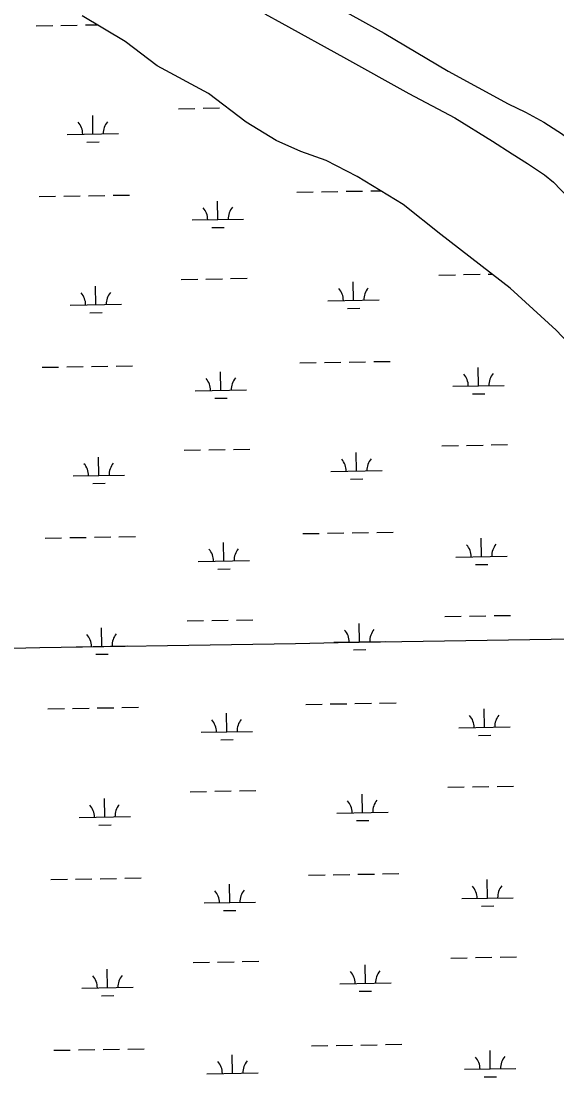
# Model space of a CAD drawing. Extents: x 3887375 to 3925618, y 296674 to 322633.
# Drawn here: x 3891925 to 3892968, y 307337 to 309393 of the extents above; entities that cross this region are included whole.
import ezdxf

# ---------------------------------------------------------------- set-up
doc = ezdxf.new("R2010")
doc.units = 0
for name, color, linetype in [('V-GRID-MAJR', 7, 'Continuous'), ('V-LEVE-TOET', 7, 'Continuous'), ('V-WETL-SWMP', 7, 'Continuous')]:
    doc.layers.add(name, color=color, linetype=linetype)

msp = doc.modelspace()

# ---------------------------------------------------------------- linework, layer by layer
at = {"layer": 'V-GRID-MAJR'}
msp.add_spline([(3891546.068, 308165.905), (3896856.111, 308255.118), (3902166.142, 308345.103), (3907476.16, 308435.86100000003), (3912786.164, 308527.391), (3918096.1550000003, 308619.693), (3923406.132, 308712.768), (3923406.133, 308712.768)], degree=3, dxfattribs=at)
at = {"layer": 'V-LEVE-TOET'}
for points in [[(3892480.6040000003, 309454.193), (3892631.361, 309370.139), (3892756.23, 309295.652), (3892873.2770000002, 309232.041), (3892906.958, 309216.167), (3892942.256, 309196.528), (3892978.77, 309172.925), (3893002.737, 309153.80700000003), (3893034.326, 309124.01300000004), (3893082.941, 309073.069), (3893136.615, 309008.051), (3893262.69, 308870.585), (3893390.77, 308729.955), (3893544.62, 308568.431), (3893662.0640000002, 308443.825), (3893777.7460000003, 308315.63), (3893881.8170000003, 308200.672), (3893975.269, 308099.157), (3894102.966, 307956.536), (3894234.269, 307809.371), (3894372.339, 307660.262)], [(3892398.876, 309407.661), (3892432.1950000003, 309389.479), (3892552.429, 309323.265), (3892679.293, 309252.492), (3892769.4050000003, 309205.081), (3892842.704, 309159.359), (3892881.0640000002, 309135.011), (3892910.5870000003, 309116.003), (3892943.532, 309094.219), (3892961.026, 309079.733), (3893019.023, 309019.11)]]:
    msp.add_lwpolyline(points, dxfattribs=at)
at = {"layer": 'V-WETL-SWMP'}
for p, q in [((3892126.8655333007, 309353.5604435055), (3892043.706470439, 309403.98836854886)), ((3891954.035783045, 309384.23219041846), (3891986.03106434, 309384.7813741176)), ((3892002.028704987, 309385.0559659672), (3892034.0239862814, 309385.60514966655)), ((3892050.021626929, 309385.87974151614), (3892072.9206550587, 309386.2727923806)), ((3892189.693566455, 309306.3844830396), (3892126.8655333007, 309353.5604435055)), ((3892289.4006598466, 309252.48159439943), (3892189.693566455, 309306.3844830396)), ((3892362.838586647, 309196.4145071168), (3892289.4006598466, 309252.48159439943)), ((3892064.5128244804, 309173.49321076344), (3892063.8949777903, 309209.487899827)), ((3892230.7553386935, 309222.7835119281), (3892262.7506199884, 309223.33269562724)), ((3892278.7482606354, 309223.607287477), (3892310.7435419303, 309224.1564711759)), ((3892421.212581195, 309160.5585006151), (3892362.838586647, 309196.4145071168)), ((3892014.5201974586, 309172.63511123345), (3892114.5054515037, 309174.3513102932)), ((3892052.7794271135, 309157.85854335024), (3892076.7758880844, 309158.2704311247)), ((3892468.9373263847, 309139.36719677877), (3892421.212581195, 309160.5585006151)), ((3892518.4313873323, 309121.77126945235), (3892468.9373263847, 309139.36719677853)), ((3892579.1613789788, 309090.90825949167), (3892518.4313873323, 309121.77126945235)), ((3892668.5194053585, 309036.3392909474), (3892579.1613789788, 309090.90825949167)), ((3892557.5651199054, 309061.8675601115), (3892589.5604012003, 309062.41674381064)), ((3892605.5580418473, 309062.69133566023), (3892624.8257218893, 309063.0220561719)), ((3891959.745287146, 309051.606268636), (3891991.7405684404, 309052.15545233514)), ((3892007.7382090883, 309052.4300441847), (3892039.733490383, 309052.97922788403)), ((3892055.7311310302, 309053.2538197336), (3892087.7264123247, 309053.80300343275)), ((3892103.7240529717, 309054.07759528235), (3892135.7193342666, 309054.6267789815)), ((3892307.8809269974, 309006.8323883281), (3892307.2630803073, 309042.8270773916)), ((3892461.579276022, 309060.2200090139), (3892493.5745573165, 309060.769192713)), ((3892509.572197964, 309061.0437845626), (3892541.5674792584, 309061.592968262)), ((3892742.1744395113, 308977.6863316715), (3892668.5194053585, 309036.3392909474)), ((3892257.8882999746, 309005.9742887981), (3892357.8735540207, 309007.6904878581)), ((3892296.147529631, 308991.19772091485), (3892320.1439906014, 308991.60960868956)), ((3892876.856859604, 308873.2388325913), (3892742.1744395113, 308977.6863316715)), ((3892738.29883167, 308898.77133052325), (3892770.2941129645, 308899.3205142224)), ((3892786.291753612, 308899.5951060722), (3892818.2870349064, 308900.1442897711)), ((3892834.284675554, 308900.41888162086), (3892841.6459422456, 308900.54523424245)), ((3892070.222328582, 308840.86728898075), (3892069.6044818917, 308876.86197804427)), ((3892236.4648427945, 308890.15759014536), (3892268.4601240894, 308890.7067738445)), ((3892284.4577647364, 308890.9813656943), (3892316.4530460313, 308891.5305493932)), ((3892332.450686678, 308891.805141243), (3892364.4459679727, 308892.3543249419)), ((3892572.0563174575, 308849.48102935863), (3892571.438470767, 308885.47571842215)), ((3892966.590862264, 308791.593835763), (3892876.856859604, 308873.2388325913)), ((3892020.229701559, 308840.00918945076), (3892120.2149556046, 308841.72538851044)), ((3892522.0636904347, 308848.62292982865), (3892622.0489444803, 308850.3391288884)), ((3892058.488931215, 308825.2326215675), (3892082.485392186, 308825.644509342)), ((3892560.322920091, 308833.8463619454), (3892584.3193810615, 308834.25824971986)), ((3893030.5503388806, 308723.519211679), (3892966.590862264, 308791.593835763)), ((3891965.4547912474, 308718.98034685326), (3891997.450072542, 308719.5295305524)), ((3892013.4477131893, 308719.804122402), (3892045.442994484, 308720.35330610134)), ((3892061.4406351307, 308720.6278979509), (3892093.4359164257, 308721.17708165)), ((3892109.4335570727, 308721.4516734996), (3892141.4288383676, 308722.0008571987)), ((3892467.288780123, 308727.59408723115), (3892499.2840614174, 308728.1432709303)), ((3892515.2817020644, 308728.41786277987), (3892547.2769833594, 308728.9670464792)), ((3892563.2746240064, 308729.2416383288), (3892595.2699053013, 308729.79082202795)), ((3892611.2675459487, 308730.0654138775), (3892643.2628272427, 308730.6145975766)), ((3892815.424419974, 308682.82020692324), (3892814.806573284, 308718.8148959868)), ((3892313.590431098, 308674.20646654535), (3892312.972584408, 308710.2011556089)), ((3892263.597804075, 308673.34836701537), (3892363.5830581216, 308675.06456607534)), ((3892765.431792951, 308681.96210739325), (3892865.417046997, 308683.6783064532)), ((3892301.8570337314, 308658.5717991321), (3892325.8534947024, 308658.9836869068)), ((3892803.691022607, 308667.18553951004), (3892827.687483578, 308667.59742728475)), ((3892839.9941796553, 308567.7929598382), (3892871.98946095, 308568.34214353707)), ((3892242.1743468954, 308557.5316683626), (3892274.1696281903, 308558.08085206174)), ((3892290.1672688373, 308558.35544391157), (3892322.162550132, 308558.90462761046)), ((3892338.1601907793, 308559.17921946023), (3892370.155472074, 308559.7284031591)), ((3892577.765821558, 308516.8551075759), (3892577.147974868, 308552.84979663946)), ((3892744.008335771, 308566.1454087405), (3892776.003617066, 308566.6945924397)), ((3892792.0012577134, 308566.96918428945), (3892823.996539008, 308567.51836798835)), ((3892075.931832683, 308508.241367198), (3892075.3139859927, 308544.2360562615)), ((3892025.93920566, 308507.383267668), (3892125.9244597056, 308509.09946672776)), ((3892527.7731945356, 308515.9970080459), (3892627.758448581, 308517.71320710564)), ((3892064.1984353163, 308492.60669978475), (3892088.194896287, 308493.0185875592)), ((3892566.0324241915, 308501.22044016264), (3892590.0288851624, 308501.6323279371)), ((3891971.1642953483, 308386.3544250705), (3892003.1595766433, 308386.90360876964)), ((3892019.15721729, 308387.17820061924), (3892051.1524985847, 308387.7273843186)), ((3892067.1501392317, 308388.0019761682), (3892099.1454205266, 308388.5511598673)), ((3892115.143061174, 308388.82575171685), (3892147.1383424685, 308389.374935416)), ((3892472.9982842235, 308394.96816544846), (3892504.9935655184, 308395.5173491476)), ((3892520.991206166, 308395.7919409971), (3892552.9864874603, 308396.3411246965)), ((3892568.984128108, 308396.6157165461), (3892600.979409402, 308397.1649002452)), ((3892616.9770500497, 308397.43949209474), (3892648.972331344, 308397.98867579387)), ((3892821.1339240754, 308350.19428514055), (3892820.516077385, 308386.18897420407)), ((3892319.2999351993, 308341.5805447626), (3892318.682088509, 308377.5752338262)), ((3892269.3073081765, 308340.7224452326), (3892369.2925622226, 308342.4386442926)), ((3892771.1412970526, 308349.33618561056), (3892871.1265510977, 308351.0523846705)), ((3892307.5665378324, 308325.9458773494), (3892331.5629988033, 308326.35776512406)), ((3892809.400526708, 308334.5596177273), (3892833.396987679, 308334.971505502)), ((3892247.8838509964, 308224.90574657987), (3892279.8791322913, 308225.454930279)), ((3892295.8767729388, 308225.7295221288), (3892327.872054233, 308226.2787058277)), ((3892343.8696948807, 308226.55329767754), (3892375.8649761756, 308227.10248137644)), ((3892583.4753256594, 308184.22918579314), (3892582.8574789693, 308220.2238748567)), ((3892749.7178398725, 308233.5194869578), (3892781.7131211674, 308234.06867065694)), ((3892797.7107618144, 308234.3432625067), (3892829.706043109, 308234.8924462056)), ((3892845.703683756, 308235.1670380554), (3892877.6989650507, 308235.7162217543)), ((3892081.6413367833, 308175.61544541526), (3892081.023490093, 308211.61013447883)), ((3892533.482698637, 308183.3710862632), (3892633.4679526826, 308185.0872853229)), ((3892031.6487097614, 308174.7573458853), (3892131.6339638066, 308176.473544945)), ((3892069.907939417, 308159.980778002), (3892093.904400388, 308160.3926657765)), ((3892571.7419282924, 308168.59451837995), (3892595.7383892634, 308169.0064061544)), ((3891976.873799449, 308053.72850328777), (3892008.8690807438, 308054.27768698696)), ((3892024.866721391, 308054.5522788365), (3892056.8620026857, 308055.10146253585)), ((3892072.859643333, 308055.37605438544), (3892104.8549246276, 308055.9252380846)), ((3892120.8525652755, 308056.1998299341), (3892152.8478465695, 308056.74901363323)), ((3892478.707788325, 308062.3422436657), (3892510.7030696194, 308062.89142736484)), ((3892526.7007102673, 308063.1660192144), (3892558.6959915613, 308063.7152029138)), ((3892574.6936322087, 308063.9897947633), (3892606.688913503, 308064.53897846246)), ((3892622.6865541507, 308064.81357031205), (3892654.6818354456, 308065.3627540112)), ((3892325.0094393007, 308008.95462297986), (3892324.3915926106, 308044.94931204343)), ((3892826.843428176, 308017.5683633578), (3892826.225581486, 308053.5630524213)), ((3892776.850801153, 308016.7102638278), (3892876.836055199, 308018.4264628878)), ((3892275.016812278, 308008.09652344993), (3892375.0020663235, 308009.81272250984)), ((3892313.276041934, 307993.31995556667), (3892337.2725029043, 307993.7318433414)), ((3892815.1100308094, 308001.93369594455), (3892839.1064917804, 308002.34558371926)), ((3892253.593355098, 307892.2798247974), (3892285.5886363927, 307892.82900849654)), ((3892301.5862770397, 307893.1036003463), (3892333.5815583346, 307893.6527840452)), ((3892349.579198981, 307893.92737589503), (3892381.574480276, 307894.4765595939)), ((3892755.4273439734, 307900.8935651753), (3892787.422625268, 307901.4427488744)), ((3892803.420265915, 307901.71734072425), (3892835.41554721, 307902.26652442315)), ((3892851.413187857, 307902.5411162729), (3892883.4084691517, 307903.0902999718)), ((3892087.3508408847, 307842.98952363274), (3892086.7329941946, 307878.9842126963)), ((3892589.184829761, 307851.6032640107), (3892588.56698307, 307887.5979530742)), ((3892539.192202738, 307850.7451644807), (3892639.1774567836, 307852.46136354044)), ((3892037.3582138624, 307842.1314241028), (3892137.343467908, 307843.8476231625)), ((3892577.451432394, 307835.96859659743), (3892601.4478933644, 307836.3804843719)), ((3892075.617443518, 307827.35485621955), (3892099.6139044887, 307827.766743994)), ((3892484.4172924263, 307729.7163218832), (3892516.4125737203, 307730.2655055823)), ((3892532.410214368, 307730.5400974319), (3892564.4054956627, 307731.0892811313)), ((3892580.4031363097, 307731.3638729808), (3892612.3984176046, 307731.91305667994)), ((3892628.3960582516, 307732.18764852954), (3892660.391339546, 307732.73683222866)), ((3891982.5833035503, 307721.1025815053), (3892014.5785848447, 307721.65176520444)), ((3892030.5762254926, 307721.926357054), (3892062.571506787, 307722.4755407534)), ((3892078.569147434, 307722.75013260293), (3892110.5644287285, 307723.29931630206)), ((3892126.562069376, 307723.57390815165), (3892158.557350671, 307724.1230918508)), ((3892330.7189434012, 307676.3287011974), (3892330.101096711, 307712.3233902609)), ((3892832.552932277, 307684.9424415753), (3892831.9350855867, 307720.93713063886)), ((3892782.560305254, 307684.0843420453), (3892882.5455593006, 307685.8005411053)), ((3892280.7263163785, 307675.4706016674), (3892380.7115704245, 307677.1868007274)), ((3892820.8195349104, 307669.30777416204), (3892844.8159958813, 307669.71966193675)), ((3892318.9855460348, 307660.69403378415), (3892342.9820070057, 307661.10592155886)), ((3892307.29578114, 307560.4776785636), (3892339.291062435, 307561.0268622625)), ((3892355.288703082, 307561.3014541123), (3892387.283984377, 307561.8506378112)), ((3892761.136848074, 307568.26764339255), (3892793.132129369, 307568.8168270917)), ((3892809.1297700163, 307569.0914189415), (3892841.1250513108, 307569.6406026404)), ((3892857.122691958, 307569.9151944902), (3892889.1179732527, 307570.4643781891)), ((3892093.060344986, 307510.36360185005), (3892092.442498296, 307546.3582909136)), ((3892259.302859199, 307559.65390301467), (3892291.2981404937, 307560.2030867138)), ((3892594.8943338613, 307518.97734222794), (3892594.276487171, 307554.9720312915)), ((3892544.9017068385, 307518.11924269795), (3892644.886960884, 307519.8354417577)), ((3892043.0677179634, 307509.50550232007), (3892143.052972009, 307511.2217013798)), ((3892583.160936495, 307503.3426748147), (3892607.157397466, 307503.75456258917)), ((3892081.326947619, 307494.7289344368), (3892105.3234085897, 307495.1408222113)), ((3892490.126796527, 307397.09040010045), (3892522.1220778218, 307397.6395837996)), ((3892538.1197184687, 307397.9141756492), (3892570.1149997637, 307398.46335934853)), ((3892586.1126404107, 307398.7379511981), (3892618.107921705, 307399.28713489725)), ((3892634.1055623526, 307399.5617267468), (3892666.100843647, 307400.1109104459)), ((3891988.2928076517, 307388.47665972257), (3892020.288088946, 307389.0258434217)), ((3892036.285729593, 307389.3004352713), (3892068.281010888, 307389.84961897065)), ((3892084.278651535, 307390.1242108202), (3892116.27393283, 307390.6733945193)), ((3892132.271573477, 307390.9479863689), (3892164.266854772, 307391.49717006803)), ((3892336.428447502, 307343.70277941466), (3892335.810600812, 307379.69746847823)), ((3892838.2624363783, 307352.31651979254), (3892837.6445896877, 307388.3112088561)), ((3892286.4358204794, 307342.84467988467), (3892386.421074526, 307344.56087894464)), ((3892788.2698093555, 307351.45842026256), (3892888.2550634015, 307353.1746193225)), ((3892826.529039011, 307336.68185237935), (3892850.525499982, 307337.09374015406))]:
    msp.add_line(p, q, dxfattribs=at)
for centre, radius, start, end in [((3892009.26988571, 309173.0198651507), 35.24628790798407, 0.21153807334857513, 41.75519640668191), ((3892119.7394657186, 309174.9160226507), 35.246287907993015, 140.21153497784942, 181.75519331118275), ((3892252.637988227, 309006.35904271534), 35.24628790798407, 0.21153807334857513, 41.75519640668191), ((3892363.1075682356, 309008.25520021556), 35.246287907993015, 140.21153497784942, 181.75519331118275), ((3892014.9793898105, 308840.393943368), 35.24628790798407, 0.21153807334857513, 41.75519640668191), ((3892125.44896982, 308842.290100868), 35.246287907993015, 140.21153497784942, 181.75519331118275), ((3892516.8133786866, 308849.0076837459), 35.24628790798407, 0.21153807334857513, 41.75519640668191), ((3892627.2829586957, 308850.9038412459), 35.246287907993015, 140.21153497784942, 181.75519331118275), ((3892258.347492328, 308673.7331209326), 35.24628790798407, 0.21153807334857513, 41.75519640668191), ((3892368.817072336, 308675.62927843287), 35.246287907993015, 140.21153497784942, 181.75519331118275), ((3892760.1814812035, 308682.3468613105), 35.24628790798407, 0.21153807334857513, 41.75519640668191), ((3892870.651061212, 308684.24301881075), 35.246287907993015, 140.21153497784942, 181.75519331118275), ((3892020.688893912, 308507.76802158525), 35.24628790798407, 0.21153807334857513, 41.75519640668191), ((3892131.158473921, 308509.6641790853), 35.246287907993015, 140.21153497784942, 181.75519331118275), ((3892522.522882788, 308516.38176196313), 35.24628790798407, 0.21153807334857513, 41.75519640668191), ((3892632.992462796, 308518.2779194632), 35.246287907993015, 140.21153497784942, 181.75519331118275), ((3892264.056996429, 308341.10719914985), 35.24628790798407, 0.21153807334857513, 41.75519640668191), ((3892374.5265764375, 308343.0033566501), 35.246287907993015, 140.21153497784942, 181.75519331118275), ((3892765.890985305, 308349.72093952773), 35.24628790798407, 0.21153807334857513, 41.75519640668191), ((3892876.3605653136, 308351.617097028), 35.246287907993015, 140.21153497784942, 181.75519331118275), ((3892026.3983980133, 308175.1420998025), 35.24628790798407, 0.21153807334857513, 41.75519640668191), ((3892136.8679780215, 308177.03825730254), 35.246287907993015, 140.21153497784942, 181.75519331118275), ((3892528.2323868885, 308183.7558401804), 35.24628790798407, 0.21153807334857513, 41.75519640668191), ((3892638.7019668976, 308185.6519976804), 35.246287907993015, 140.21153497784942, 181.75519331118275), ((3892771.600489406, 308017.09501774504), 35.24628790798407, 0.21153807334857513, 41.75519640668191), ((3892882.070069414, 308018.9911752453), 35.246287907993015, 140.21153497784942, 181.75519331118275), ((3892269.7665005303, 308008.4812773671), 35.24628790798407, 0.21153807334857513, 41.75519640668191), ((3892380.236080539, 308010.3774348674), 35.246287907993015, 140.21153497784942, 181.75519331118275), ((3892533.9418909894, 307851.1299183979), 35.24628790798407, 0.21153807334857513, 41.75519640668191), ((3892644.411470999, 307853.0260758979), 35.246287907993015, 140.21153497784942, 181.75519331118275), ((3892032.107902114, 307842.51617802), 35.24628790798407, 0.21153807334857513, 41.75519640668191), ((3892142.577482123, 307844.41233552), 35.246287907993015, 140.21153497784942, 181.75519331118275), ((3892777.3099935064, 307684.46909596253), 35.24628790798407, 0.21153807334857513, 41.75519640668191), ((3892887.779573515, 307686.3652534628), 35.246287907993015, 140.21153497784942, 181.75519331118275), ((3892275.4760046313, 307675.85535558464), 35.24628790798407, 0.21153807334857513, 41.75519640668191), ((3892385.9455846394, 307677.7515130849), 35.246287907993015, 140.21153497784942, 181.75519331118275), ((3892539.651395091, 307518.5039966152), 35.24628790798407, 0.21153807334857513, 41.75519640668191), ((3892650.1209750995, 307520.4001541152), 35.246287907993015, 140.21153497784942, 181.75519331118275), ((3892037.817406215, 307509.8902562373), 35.24628790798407, 0.21153807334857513, 41.75519640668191), ((3892148.2869862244, 307511.7864137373), 35.246287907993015, 140.21153497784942, 181.75519331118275), ((3892893.4890776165, 307353.73933168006), 35.246287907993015, 140.21153497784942, 181.75519331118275), ((3892281.1855087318, 307343.2294338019), 35.24628790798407, 0.21153807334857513, 41.75519640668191), ((3892391.6550887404, 307345.1255913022), 35.246287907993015, 140.21153497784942, 181.75519331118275), ((3892783.019497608, 307351.8431741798), 35.24628790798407, 0.21153807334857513, 41.75519640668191)]:
    msp.add_arc(centre, radius, start, end, dxfattribs=at)

doc.saveas('drawing.dxf')
